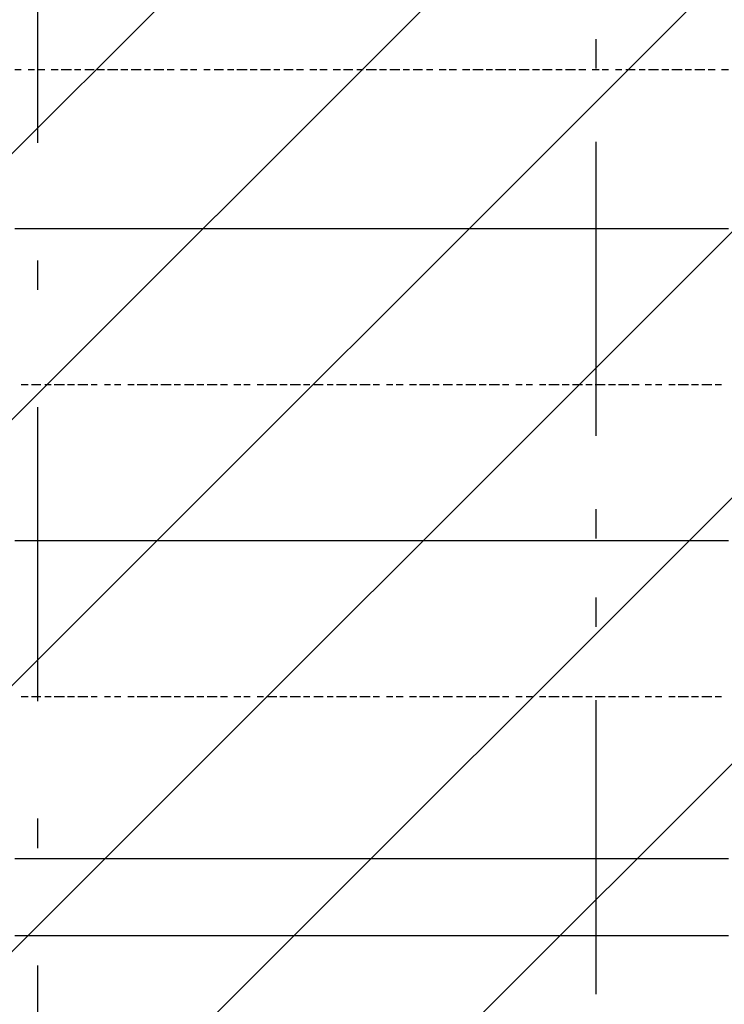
# Model space of a CAD drawing. Extents: x 997 to 109698, y 921 to 94021.
# Tile 617 of 656: x 30963 to 31861, y 45047 to 46303. Entities that reach past the tile are written whole.
import ezdxf

# ---------------------------------------------------------------- set-up
doc = ezdxf.new("R2010")
doc.units = 0
doc.header["$MEASUREMENT"] = 0
for name, color, linetype in [('12', 7, 'CONTINUOUS'), ('28', 7, 'CONTINUOUS'), ('40', 7, 'CONTINUOUS')]:
    doc.layers.add(name, color=color, linetype=linetype)

msp = doc.modelspace()

# ---------------------------------------------------------------- linework, layer by layer
at = {"layer": '12', "color": 1}
for p, q in [((30956.630503, 46239.563401), (30964.630503, 46239.563401)), ((30973.630503, 46239.563401), (30981.630503, 46239.563401)), ((30985.630503, 46239.563401), (30994.630503, 46239.563401)), ((31002.630503, 46239.563401), (31011.630503, 46239.563401)), ((31015.630503, 46239.563401), (31028.630503, 46239.563401)), ((31032.630503, 46239.563401), (31040.630503, 46239.563401)), ((31045.630503, 46239.563401), (31057.630503, 46239.563401)), ((31061.630503, 46239.563401), (31070.630503, 46239.563401)), ((31074.630503, 46239.563401), (31087.630503, 46239.563401)), ((31091.630503, 46239.563401), (31100.630503, 46239.563401)), ((31104.630503, 46239.563401), (31117.630503, 46239.563401)), ((31121.630503, 46239.563401), (31129.630503, 46239.563401)), ((31133.630503, 46239.563401), (31146.630503, 46239.563401)), ((31150.630503, 46239.563401), (31159.630503, 46239.563401)), ((31167.630503, 46239.563401), (31176.630503, 46239.563401)), ((31180.630503, 46239.563401), (31188.630503, 46239.563401)), ((31197.630503, 46239.563401), (31205.630503, 46239.563401)), ((31210.630503, 46239.563401), (31222.630503, 46239.563401)), ((31227.630503, 46239.563401), (31235.630503, 46239.563401)), ((31239.630503, 46239.563401), (31252.630503, 46239.563401)), ((31256.630503, 46239.563401), (31265.630503, 46239.563401)), ((31269.630503, 46239.563401), (31282.630503, 46239.563401)), ((31286.630503, 46239.563401), (31294.630503, 46239.563401)), ((31299.630503, 46239.563401), (31311.630503, 46239.563401)), ((31315.630503, 46239.563401), (31324.630503, 46239.563401)), ((31332.630503, 46239.563401), (31341.630503, 46239.563401)), ((31345.630503, 46239.563401), (31354.630503, 46239.563401)), ((31362.630503, 46239.563401), (31371.630503, 46239.563401)), ((31375.630503, 46239.563401), (31387.630503, 46239.563401)), ((31392.630503, 46239.563401), (31400.630503, 46239.563401)), ((31404.630503, 46239.563401), (31417.630503, 46239.563401)), ((31421.630503, 46239.563401), (31430.630503, 46239.563401)), ((31434.630503, 46239.563401), (31447.630503, 46239.563401)), ((31451.630503, 46239.563401), (31459.630503, 46239.563401)), ((31464.630503, 46239.563401), (31476.630503, 46239.563401)), ((31481.630503, 46239.563401), (31489.630503, 46239.563401)), ((31497.630503, 46239.563401), (31506.630503, 46239.563401)), ((31510.630503, 46239.563401), (31519.630503, 46239.563401)), ((31527.630503, 46239.563401), (31536.630503, 46239.563401)), ((31540.630503, 46239.563401), (31553.630503, 46239.563401)), ((31557.630503, 46239.563401), (31565.630503, 46239.563401)), ((31569.630503, 46239.563401), (31582.630503, 46239.563401)), ((31586.630503, 46239.563401), (31595.630503, 46239.563401)), ((31599.630503, 46239.563401), (31612.630503, 46239.563401)), ((31616.630503, 46239.563401), (31625.630503, 46239.563401)), ((31629.630503, 46239.563401), (31641.630503, 46239.563401)), ((31646.630503, 46239.563401), (31654.630503, 46239.563401)), ((31658.630503, 46239.563401), (31671.630503, 46239.563401)), ((31675.630503, 46239.563401), (31684.630503, 46239.563401)), ((31692.630503, 46239.563401), (31701.630503, 46239.563401)), ((31705.630503, 46239.563401), (31713.630503, 46239.563401)), ((31722.630503, 46239.563401), (31730.630503, 46239.563401)), ((31735.630503, 46239.563401), (31747.630503, 46239.563401)), ((31752.630503, 46239.563401), (31760.630503, 46239.563401)), ((31764.630503, 46239.563401), (31777.630503, 46239.563401)), ((31781.630503, 46239.563401), (31790.630503, 46239.563401)), ((31794.630503, 46239.563401), (31807.630503, 46239.563401)), ((31811.630503, 46239.563401), (31819.630503, 46239.563401)), ((31823.630503, 46239.563401), (31836.630503, 46239.563401)), ((31840.630503, 46239.563401), (31849.630503, 46239.563401)), ((31857.630503, 46239.563401), (31866.630503, 46239.563401)), ((30964.630503, 45837.563401), (30973.630503, 45837.563401)), ((30977.630503, 45837.563401), (30989.630503, 45837.563401)), ((30994.630503, 45837.563401), (31002.630503, 45837.563401)), ((31006.630503, 45837.563401), (31019.630503, 45837.563401)), ((31023.630503, 45837.563401), (31032.630503, 45837.563401)), ((31036.630503, 45837.563401), (31049.630503, 45837.563401)), ((31053.630503, 45837.563401), (31061.630503, 45837.563401)), ((31070.630503, 45837.563401), (31078.630503, 45837.563401)), ((31083.630503, 45837.563401), (31091.630503, 45837.563401)), ((31100.630503, 45837.563401), (31108.630503, 45837.563401)), ((31112.630503, 45837.563401), (31125.630503, 45837.563401)), ((31129.630503, 45837.563401), (31138.630503, 45837.563401)), ((31142.630503, 45837.563401), (31155.630503, 45837.563401)), ((31159.630503, 45837.563401), (31167.630503, 45837.563401)), ((31172.630503, 45837.563401), (31184.630503, 45837.563401)), ((31188.630503, 45837.563401), (31197.630503, 45837.563401)), ((31201.630503, 45837.563401), (31214.630503, 45837.563401)), ((31218.630503, 45837.563401), (31227.630503, 45837.563401)), ((31235.630503, 45837.563401), (31244.630503, 45837.563401)), ((31248.630503, 45837.563401), (31256.630503, 45837.563401)), ((31265.630503, 45837.563401), (31273.630503, 45837.563401)), ((31277.630503, 45837.563401), (31290.630503, 45837.563401)), ((31294.630503, 45837.563401), (31303.630503, 45837.563401)), ((31307.630503, 45837.563401), (31320.630503, 45837.563401)), ((31324.630503, 45837.563401), (31332.630503, 45837.563401)), ((31337.630503, 45837.563401), (31349.630503, 45837.563401)), ((31354.630503, 45837.563401), (31362.630503, 45837.563401)), ((31366.630503, 45837.563401), (31379.630503, 45837.563401)), ((31383.630503, 45837.563401), (31392.630503, 45837.563401)), ((31396.630503, 45837.563401), (31409.630503, 45837.563401)), ((31413.630503, 45837.563401), (31421.630503, 45837.563401)), ((31430.630503, 45837.563401), (31438.630503, 45837.563401)), ((31442.630503, 45837.563401), (31451.630503, 45837.563401)), ((31459.630503, 45837.563401), (31468.630503, 45837.563401)), ((31472.630503, 45837.563401), (31485.630503, 45837.563401)), ((31489.630503, 45837.563401), (31497.630503, 45837.563401)), ((31502.630503, 45837.563401), (31514.630503, 45837.563401)), ((31519.630503, 45837.563401), (31527.630503, 45837.563401)), ((31531.630503, 45837.563401), (31544.630503, 45837.563401)), ((31548.630503, 45837.563401), (31557.630503, 45837.563401)), ((31561.630503, 45837.563401), (31574.630503, 45837.563401)), ((31578.630503, 45837.563401), (31586.630503, 45837.563401)), ((31595.630503, 45837.563401), (31603.630503, 45837.563401)), ((31608.630503, 45837.563401), (31616.630503, 45837.563401)), ((31625.630503, 45837.563401), (31633.630503, 45837.563401)), ((31637.630503, 45837.563401), (31650.630503, 45837.563401)), ((31654.630503, 45837.563401), (31663.630503, 45837.563401)), ((31667.630503, 45837.563401), (31680.630503, 45837.563401)), ((31684.630503, 45837.563401), (31692.630503, 45837.563401)), ((31696.630503, 45837.563401), (31709.630503, 45837.563401)), ((31713.630503, 45837.563401), (31722.630503, 45837.563401)), ((31726.630503, 45837.563401), (31739.630503, 45837.563401)), ((31743.630503, 45837.563401), (31752.630503, 45837.563401)), ((31760.630503, 45837.563401), (31768.630503, 45837.563401)), ((31773.630503, 45837.563401), (31781.630503, 45837.563401)), ((31790.630503, 45837.563401), (31798.630503, 45837.563401)), ((31802.630503, 45837.563401), (31815.630503, 45837.563401)), ((31819.630503, 45837.563401), (31828.630503, 45837.563401)), ((31832.630503, 45837.563401), (31845.630503, 45837.563401)), ((31849.630503, 45837.563401), (31857.630503, 45837.563401)), ((30964.630503, 45439.563401), (30973.630503, 45439.563401)), ((30977.630503, 45439.563401), (30989.630503, 45439.563401)), ((30994.630503, 45439.563401), (31002.630503, 45439.563401)), ((31006.630503, 45439.563401), (31019.630503, 45439.563401)), ((31023.630503, 45439.563401), (31032.630503, 45439.563401)), ((31036.630503, 45439.563401), (31049.630503, 45439.563401)), ((31053.630503, 45439.563401), (31061.630503, 45439.563401)), ((31070.630503, 45439.563401), (31078.630503, 45439.563401)), ((31083.630503, 45439.563401), (31091.630503, 45439.563401)), ((31100.630503, 45439.563401), (31108.630503, 45439.563401)), ((31112.630503, 45439.563401), (31125.630503, 45439.563401)), ((31129.630503, 45439.563401), (31138.630503, 45439.563401)), ((31142.630503, 45439.563401), (31155.630503, 45439.563401)), ((31159.630503, 45439.563401), (31167.630503, 45439.563401)), ((31172.630503, 45439.563401), (31184.630503, 45439.563401)), ((31188.630503, 45439.563401), (31197.630503, 45439.563401)), ((31201.630503, 45439.563401), (31214.630503, 45439.563401)), ((31218.630503, 45439.563401), (31227.630503, 45439.563401)), ((31235.630503, 45439.563401), (31244.630503, 45439.563401)), ((31248.630503, 45439.563401), (31256.630503, 45439.563401)), ((31265.630503, 45439.563401), (31273.630503, 45439.563401)), ((31277.630503, 45439.563401), (31290.630503, 45439.563401)), ((31294.630503, 45439.563401), (31303.630503, 45439.563401)), ((31307.630503, 45439.563401), (31320.630503, 45439.563401)), ((31324.630503, 45439.563401), (31332.630503, 45439.563401)), ((31337.630503, 45439.563401), (31349.630503, 45439.563401)), ((31354.630503, 45439.563401), (31362.630503, 45439.563401)), ((31366.630503, 45439.563401), (31379.630503, 45439.563401)), ((31383.630503, 45439.563401), (31392.630503, 45439.563401)), ((31396.630503, 45439.563401), (31409.630503, 45439.563401)), ((31413.630503, 45439.563401), (31421.630503, 45439.563401)), ((31430.630503, 45439.563401), (31438.630503, 45439.563401)), ((31442.630503, 45439.563401), (31451.630503, 45439.563401)), ((31459.630503, 45439.563401), (31468.630503, 45439.563401)), ((31472.630503, 45439.563401), (31485.630503, 45439.563401)), ((31489.630503, 45439.563401), (31497.630503, 45439.563401)), ((31502.630503, 45439.563401), (31514.630503, 45439.563401)), ((31519.630503, 45439.563401), (31527.630503, 45439.563401)), ((31531.630503, 45439.563401), (31544.630503, 45439.563401)), ((31548.630503, 45439.563401), (31557.630503, 45439.563401)), ((31561.630503, 45439.563401), (31574.630503, 45439.563401)), ((31578.630503, 45439.563401), (31586.630503, 45439.563401)), ((31595.630503, 45439.563401), (31603.630503, 45439.563401)), ((31608.630503, 45439.563401), (31616.630503, 45439.563401)), ((31625.630503, 45439.563401), (31633.630503, 45439.563401)), ((31637.630503, 45439.563401), (31650.630503, 45439.563401)), ((31654.630503, 45439.563401), (31663.630503, 45439.563401)), ((31667.630503, 45439.563401), (31680.630503, 45439.563401)), ((31684.630503, 45439.563401), (31692.630503, 45439.563401)), ((31696.630503, 45439.563401), (31709.630503, 45439.563401)), ((31713.630503, 45439.563401), (31722.630503, 45439.563401)), ((31726.630503, 45439.563401), (31739.630503, 45439.563401)), ((31743.630503, 45439.563401), (31752.630503, 45439.563401)), ((31760.630503, 45439.563401), (31768.630503, 45439.563401)), ((31773.630503, 45439.563401), (31781.630503, 45439.563401)), ((31790.630503, 45439.563401), (31798.630503, 45439.563401)), ((31802.630503, 45439.563401), (31815.630503, 45439.563401)), ((31819.630503, 45439.563401), (31828.630503, 45439.563401)), ((31832.630503, 45439.563401), (31845.630503, 45439.563401)), ((31849.630503, 45439.563401), (31857.630503, 45439.563401))]:
    msp.add_line(p, q, dxfattribs=at)
at = {"layer": '12', "color": 5}
for p, q in [((30956.630503, 46036.563401), (30964.630503, 46036.563401)), ((30964.630503, 46036.563401), (30977.630503, 46036.563401)), ((30977.630503, 46036.563401), (30985.630503, 46036.563401)), ((30985.630503, 46036.563401), (30994.630503, 46036.563401)), ((30994.630503, 46036.563401), (31006.630503, 46036.563401)), ((31006.630503, 46036.563401), (31015.630503, 46036.563401)), ((31015.630503, 46036.563401), (31028.630503, 46036.563401)), ((31028.630503, 46036.563401), (31036.630503, 46036.563401)), ((31036.630503, 46036.563401), (31045.630503, 46036.563401)), ((31045.630503, 46036.563401), (31057.630503, 46036.563401)), ((31057.630503, 46036.563401), (31066.630503, 46036.563401)), ((31066.630503, 46036.563401), (31074.630503, 46036.563401)), ((31074.630503, 46036.563401), (31087.630503, 46036.563401)), ((31087.630503, 46036.563401), (31095.630503, 46036.563401)), ((31095.630503, 46036.563401), (31104.630503, 46036.563401)), ((31104.630503, 46036.563401), (31117.630503, 46036.563401)), ((31117.630503, 46036.563401), (31125.630503, 46036.563401)), ((31125.630503, 46036.563401), (31133.630503, 46036.563401)), ((31133.630503, 46036.563401), (31146.630503, 46036.563401)), ((31146.630503, 46036.563401), (31155.630503, 46036.563401)), ((31155.630503, 46036.563401), (31167.630503, 46036.563401)), ((31167.630503, 46036.563401), (31176.630503, 46036.563401)), ((31176.630503, 46036.563401), (31184.630503, 46036.563401)), ((31184.630503, 46036.563401), (31197.630503, 46036.563401)), ((31197.630503, 46036.563401), (31205.630503, 46036.563401)), ((31205.630503, 46036.563401), (31214.630503, 46036.563401)), ((31214.630503, 46036.563401), (31227.630503, 46036.563401)), ((31227.630503, 46036.563401), (31235.630503, 46036.563401)), ((31235.630503, 46036.563401), (31244.630503, 46036.563401)), ((31244.630503, 46036.563401), (31256.630503, 46036.563401)), ((31256.630503, 46036.563401), (31265.630503, 46036.563401)), ((31265.630503, 46036.563401), (31277.630503, 46036.563401)), ((31277.630503, 46036.563401), (31286.630503, 46036.563401)), ((31286.630503, 46036.563401), (31294.630503, 46036.563401)), ((31294.630503, 46036.563401), (31307.630503, 46036.563401)), ((31307.630503, 46036.563401), (31315.630503, 46036.563401)), ((31315.630503, 46036.563401), (31324.630503, 46036.563401)), ((31324.630503, 46036.563401), (31337.630503, 46036.563401)), ((31337.630503, 46036.563401), (31345.630503, 46036.563401)), ((31345.630503, 46036.563401), (31354.630503, 46036.563401)), ((31354.630503, 46036.563401), (31366.630503, 46036.563401)), ((31366.630503, 46036.563401), (31375.630503, 46036.563401)), ((31375.630503, 46036.563401), (31387.630503, 46036.563401)), ((31387.630503, 46036.563401), (31396.630503, 46036.563401)), ((31396.630503, 46036.563401), (31404.630503, 46036.563401)), ((31404.630503, 46036.563401), (31417.630503, 46036.563401)), ((31417.630503, 46036.563401), (31426.630503, 46036.563401)), ((31426.630503, 46036.563401), (31434.630503, 46036.563401)), ((31434.630503, 46036.563401), (31447.630503, 46036.563401)), ((31447.630503, 46036.563401), (31455.630503, 46036.563401)), ((31455.630503, 46036.563401), (31464.630503, 46036.563401)), ((31464.630503, 46036.563401), (31476.630503, 46036.563401)), ((31476.630503, 46036.563401), (31485.630503, 46036.563401)), ((31485.630503, 46036.563401), (31497.630503, 46036.563401)), ((31497.630503, 46036.563401), (31506.630503, 46036.563401)), ((31506.630503, 46036.563401), (31514.630503, 46036.563401)), ((31514.630503, 46036.563401), (31527.630503, 46036.563401)), ((31527.630503, 46036.563401), (31536.630503, 46036.563401)), ((31536.630503, 46036.563401), (31544.630503, 46036.563401)), ((31544.630503, 46036.563401), (31557.630503, 46036.563401)), ((31557.630503, 46036.563401), (31565.630503, 46036.563401)), ((31565.630503, 46036.563401), (31574.630503, 46036.563401)), ((31574.630503, 46036.563401), (31586.630503, 46036.563401)), ((31586.630503, 46036.563401), (31595.630503, 46036.563401)), ((31595.630503, 46036.563401), (31608.630503, 46036.563401)), ((31608.630503, 46036.563401), (31616.630503, 46036.563401)), ((31616.630503, 46036.563401), (31625.630503, 46036.563401)), ((31625.630503, 46036.563401), (31637.630503, 46036.563401)), ((31637.630503, 46036.563401), (31646.630503, 46036.563401)), ((31646.630503, 46036.563401), (31654.630503, 46036.563401)), ((31654.630503, 46036.563401), (31667.630503, 46036.563401)), ((31667.630503, 46036.563401), (31675.630503, 46036.563401)), ((31675.630503, 46036.563401), (31684.630503, 46036.563401)), ((31684.630503, 46036.563401), (31696.630503, 46036.563401)), ((31696.630503, 46036.563401), (31705.630503, 46036.563401)), ((31705.630503, 46036.563401), (31713.630503, 46036.563401)), ((31713.630503, 46036.563401), (31726.630503, 46036.563401)), ((31726.630503, 46036.563401), (31735.630503, 46036.563401)), ((31735.630503, 46036.563401), (31747.630503, 46036.563401)), ((31747.630503, 46036.563401), (31756.630503, 46036.563401)), ((31756.630503, 46036.563401), (31764.630503, 46036.563401)), ((31764.630503, 46036.563401), (31777.630503, 46036.563401)), ((31777.630503, 46036.563401), (31785.630503, 46036.563401)), ((31785.630503, 46036.563401), (31794.630503, 46036.563401)), ((31794.630503, 46036.563401), (31807.630503, 46036.563401)), ((31807.630503, 46036.563401), (31815.630503, 46036.563401)), ((31815.630503, 46036.563401), (31823.630503, 46036.563401)), ((31823.630503, 46036.563401), (31836.630503, 46036.563401)), ((31836.630503, 46036.563401), (31845.630503, 46036.563401)), ((31845.630503, 46036.563401), (31857.630503, 46036.563401)), ((31857.630503, 46036.563401), (31866.630503, 46036.563401)), ((30956.630503, 45638.563401), (30964.630503, 45638.563401)), ((30964.630503, 45638.563401), (30977.630503, 45638.563401)), ((30977.630503, 45638.563401), (30985.630503, 45638.563401)), ((30985.630503, 45638.563401), (30994.630503, 45638.563401)), ((30994.630503, 45638.563401), (31006.630503, 45638.563401)), ((31006.630503, 45638.563401), (31015.630503, 45638.563401)), ((31015.630503, 45638.563401), (31028.630503, 45638.563401)), ((31028.630503, 45638.563401), (31036.630503, 45638.563401)), ((31036.630503, 45638.563401), (31045.630503, 45638.563401)), ((31045.630503, 45638.563401), (31057.630503, 45638.563401)), ((31057.630503, 45638.563401), (31066.630503, 45638.563401)), ((31066.630503, 45638.563401), (31074.630503, 45638.563401)), ((31074.630503, 45638.563401), (31087.630503, 45638.563401)), ((31087.630503, 45638.563401), (31095.630503, 45638.563401)), ((31095.630503, 45638.563401), (31104.630503, 45638.563401)), ((31104.630503, 45638.563401), (31117.630503, 45638.563401)), ((31117.630503, 45638.563401), (31125.630503, 45638.563401)), ((31125.630503, 45638.563401), (31133.630503, 45638.563401)), ((31133.630503, 45638.563401), (31146.630503, 45638.563401)), ((31146.630503, 45638.563401), (31155.630503, 45638.563401)), ((31155.630503, 45638.563401), (31167.630503, 45638.563401)), ((31167.630503, 45638.563401), (31176.630503, 45638.563401)), ((31176.630503, 45638.563401), (31184.630503, 45638.563401)), ((31184.630503, 45638.563401), (31197.630503, 45638.563401)), ((31197.630503, 45638.563401), (31205.630503, 45638.563401)), ((31205.630503, 45638.563401), (31214.630503, 45638.563401)), ((31214.630503, 45638.563401), (31227.630503, 45638.563401)), ((31227.630503, 45638.563401), (31235.630503, 45638.563401)), ((31235.630503, 45638.563401), (31244.630503, 45638.563401)), ((31244.630503, 45638.563401), (31256.630503, 45638.563401)), ((31256.630503, 45638.563401), (31265.630503, 45638.563401)), ((31265.630503, 45638.563401), (31277.630503, 45638.563401)), ((31277.630503, 45638.563401), (31286.630503, 45638.563401)), ((31286.630503, 45638.563401), (31294.630503, 45638.563401)), ((31294.630503, 45638.563401), (31307.630503, 45638.563401)), ((31307.630503, 45638.563401), (31315.630503, 45638.563401)), ((31315.630503, 45638.563401), (31324.630503, 45638.563401)), ((31324.630503, 45638.563401), (31337.630503, 45638.563401)), ((31337.630503, 45638.563401), (31345.630503, 45638.563401)), ((31345.630503, 45638.563401), (31354.630503, 45638.563401)), ((31354.630503, 45638.563401), (31366.630503, 45638.563401)), ((31366.630503, 45638.563401), (31375.630503, 45638.563401)), ((31375.630503, 45638.563401), (31387.630503, 45638.563401)), ((31387.630503, 45638.563401), (31396.630503, 45638.563401)), ((31396.630503, 45638.563401), (31404.630503, 45638.563401)), ((31404.630503, 45638.563401), (31417.630503, 45638.563401)), ((31417.630503, 45638.563401), (31426.630503, 45638.563401)), ((31426.630503, 45638.563401), (31434.630503, 45638.563401)), ((31434.630503, 45638.563401), (31447.630503, 45638.563401)), ((31447.630503, 45638.563401), (31455.630503, 45638.563401)), ((31455.630503, 45638.563401), (31464.630503, 45638.563401)), ((31464.630503, 45638.563401), (31476.630503, 45638.563401)), ((31476.630503, 45638.563401), (31485.630503, 45638.563401)), ((31485.630503, 45638.563401), (31497.630503, 45638.563401)), ((31497.630503, 45638.563401), (31506.630503, 45638.563401)), ((31506.630503, 45638.563401), (31514.630503, 45638.563401)), ((31514.630503, 45638.563401), (31527.630503, 45638.563401)), ((31527.630503, 45638.563401), (31536.630503, 45638.563401)), ((31536.630503, 45638.563401), (31544.630503, 45638.563401)), ((31544.630503, 45638.563401), (31557.630503, 45638.563401)), ((31557.630503, 45638.563401), (31565.630503, 45638.563401)), ((31565.630503, 45638.563401), (31574.630503, 45638.563401)), ((31574.630503, 45638.563401), (31586.630503, 45638.563401)), ((31586.630503, 45638.563401), (31595.630503, 45638.563401)), ((31595.630503, 45638.563401), (31608.630503, 45638.563401)), ((31608.630503, 45638.563401), (31616.630503, 45638.563401)), ((31616.630503, 45638.563401), (31625.630503, 45638.563401)), ((31625.630503, 45638.563401), (31637.630503, 45638.563401)), ((31637.630503, 45638.563401), (31646.630503, 45638.563401)), ((31646.630503, 45638.563401), (31654.630503, 45638.563401)), ((31654.630503, 45638.563401), (31667.630503, 45638.563401)), ((31667.630503, 45638.563401), (31675.630503, 45638.563401)), ((31675.630503, 45638.563401), (31684.630503, 45638.563401)), ((31684.630503, 45638.563401), (31696.630503, 45638.563401)), ((31696.630503, 45638.563401), (31705.630503, 45638.563401)), ((31705.630503, 45638.563401), (31713.630503, 45638.563401)), ((31713.630503, 45638.563401), (31726.630503, 45638.563401)), ((31726.630503, 45638.563401), (31735.630503, 45638.563401)), ((31735.630503, 45638.563401), (31747.630503, 45638.563401)), ((31747.630503, 45638.563401), (31756.630503, 45638.563401)), ((31756.630503, 45638.563401), (31764.630503, 45638.563401)), ((31764.630503, 45638.563401), (31777.630503, 45638.563401)), ((31777.630503, 45638.563401), (31785.630503, 45638.563401)), ((31785.630503, 45638.563401), (31794.630503, 45638.563401)), ((31794.630503, 45638.563401), (31807.630503, 45638.563401)), ((31807.630503, 45638.563401), (31815.630503, 45638.563401)), ((31815.630503, 45638.563401), (31823.630503, 45638.563401)), ((31823.630503, 45638.563401), (31836.630503, 45638.563401)), ((31836.630503, 45638.563401), (31845.630503, 45638.563401)), ((31845.630503, 45638.563401), (31857.630503, 45638.563401)), ((31857.630503, 45638.563401), (31866.630503, 45638.563401)), ((30956.630503, 45232.563401), (30968.630503, 45232.563401)), ((30968.630503, 45232.563401), (30977.630503, 45232.563401)), ((30977.630503, 45232.563401), (30985.630503, 45232.563401)), ((30985.630503, 45232.563401), (30998.630503, 45232.563401)), ((30998.630503, 45232.563401), (31006.630503, 45232.563401)), ((31006.630503, 45232.563401), (31019.630503, 45232.563401)), ((31019.630503, 45232.563401), (31028.630503, 45232.563401)), ((31028.630503, 45232.563401), (31036.630503, 45232.563401)), ((31036.630503, 45232.563401), (31049.630503, 45232.563401)), ((31049.630503, 45232.563401), (31057.630503, 45232.563401)), ((31057.630503, 45232.563401), (31066.630503, 45232.563401)), ((31066.630503, 45232.563401), (31078.630503, 45232.563401)), ((31078.630503, 45232.563401), (31087.630503, 45232.563401)), ((31087.630503, 45232.563401), (31095.630503, 45232.563401)), ((31095.630503, 45232.563401), (31108.630503, 45232.563401)), ((31108.630503, 45232.563401), (31117.630503, 45232.563401)), ((31117.630503, 45232.563401), (31129.630503, 45232.563401)), ((31129.630503, 45232.563401), (31138.630503, 45232.563401)), ((31138.630503, 45232.563401), (31146.630503, 45232.563401)), ((31146.630503, 45232.563401), (31159.630503, 45232.563401)), ((31159.630503, 45232.563401), (31167.630503, 45232.563401)), ((31167.630503, 45232.563401), (31176.630503, 45232.563401)), ((31176.630503, 45232.563401), (31188.630503, 45232.563401)), ((31188.630503, 45232.563401), (31197.630503, 45232.563401)), ((31197.630503, 45232.563401), (31205.630503, 45232.563401)), ((31205.630503, 45232.563401), (31218.630503, 45232.563401)), ((31218.630503, 45232.563401), (31227.630503, 45232.563401)), ((31227.630503, 45232.563401), (31239.630503, 45232.563401)), ((31239.630503, 45232.563401), (31248.630503, 45232.563401)), ((31248.630503, 45232.563401), (31256.630503, 45232.563401)), ((31256.630503, 45232.563401), (31269.630503, 45232.563401)), ((31269.630503, 45232.563401), (31277.630503, 45232.563401)), ((31277.630503, 45232.563401), (31286.630503, 45232.563401)), ((31286.630503, 45232.563401), (31299.630503, 45232.563401)), ((31299.630503, 45232.563401), (31307.630503, 45232.563401)), ((31307.630503, 45232.563401), (31315.630503, 45232.563401)), ((31315.630503, 45232.563401), (31328.630503, 45232.563401)), ((31328.630503, 45232.563401), (31337.630503, 45232.563401)), ((31337.630503, 45232.563401), (31349.630503, 45232.563401)), ((31349.630503, 45232.563401), (31358.630503, 45232.563401)), ((31358.630503, 45232.563401), (31366.630503, 45232.563401)), ((31366.630503, 45232.563401), (31379.630503, 45232.563401)), ((31379.630503, 45232.563401), (31387.630503, 45232.563401)), ((31387.630503, 45232.563401), (31396.630503, 45232.563401)), ((31396.630503, 45232.563401), (31409.630503, 45232.563401)), ((31409.630503, 45232.563401), (31417.630503, 45232.563401)), ((31417.630503, 45232.563401), (31426.630503, 45232.563401)), ((31426.630503, 45232.563401), (31438.630503, 45232.563401)), ((31438.630503, 45232.563401), (31447.630503, 45232.563401)), ((31447.630503, 45232.563401), (31455.630503, 45232.563401)), ((31455.630503, 45232.563401), (31468.630503, 45232.563401)), ((31468.630503, 45232.563401), (31476.630503, 45232.563401)), ((31476.630503, 45232.563401), (31489.630503, 45232.563401)), ((31489.630503, 45232.563401), (31497.630503, 45232.563401)), ((31497.630503, 45232.563401), (31506.630503, 45232.563401)), ((31506.630503, 45232.563401), (31519.630503, 45232.563401)), ((31519.630503, 45232.563401), (31527.630503, 45232.563401)), ((31527.630503, 45232.563401), (31536.630503, 45232.563401)), ((31536.630503, 45232.563401), (31548.630503, 45232.563401)), ((31548.630503, 45232.563401), (31557.630503, 45232.563401)), ((31557.630503, 45232.563401), (31565.630503, 45232.563401)), ((31565.630503, 45232.563401), (31578.630503, 45232.563401)), ((31578.630503, 45232.563401), (31586.630503, 45232.563401)), ((31586.630503, 45232.563401), (31599.630503, 45232.563401)), ((31599.630503, 45232.563401), (31608.630503, 45232.563401)), ((31608.630503, 45232.563401), (31616.630503, 45232.563401)), ((31616.630503, 45232.563401), (31629.630503, 45232.563401)), ((31629.630503, 45232.563401), (31637.630503, 45232.563401)), ((31637.630503, 45232.563401), (31646.630503, 45232.563401)), ((31646.630503, 45232.563401), (31658.630503, 45232.563401)), ((31658.630503, 45232.563401), (31667.630503, 45232.563401)), ((31667.630503, 45232.563401), (31675.630503, 45232.563401)), ((31675.630503, 45232.563401), (31688.630503, 45232.563401)), ((31688.630503, 45232.563401), (31696.630503, 45232.563401)), ((31696.630503, 45232.563401), (31709.630503, 45232.563401)), ((31709.630503, 45232.563401), (31718.630503, 45232.563401)), ((31718.630503, 45232.563401), (31726.630503, 45232.563401)), ((31726.630503, 45232.563401), (31739.630503, 45232.563401)), ((31739.630503, 45232.563401), (31747.630503, 45232.563401)), ((31747.630503, 45232.563401), (31756.630503, 45232.563401)), ((31756.630503, 45232.563401), (31768.630503, 45232.563401)), ((31768.630503, 45232.563401), (31777.630503, 45232.563401)), ((31777.630503, 45232.563401), (31785.630503, 45232.563401)), ((31785.630503, 45232.563401), (31798.630503, 45232.563401)), ((31798.630503, 45232.563401), (31807.630503, 45232.563401)), ((31807.630503, 45232.563401), (31819.630503, 45232.563401)), ((31819.630503, 45232.563401), (31828.630503, 45232.563401)), ((31828.630503, 45232.563401), (31836.630503, 45232.563401)), ((31836.630503, 45232.563401), (31849.630503, 45232.563401)), ((31849.630503, 45232.563401), (31857.630503, 45232.563401)), ((31857.630503, 45232.563401), (31866.630503, 45232.563401))]:
    msp.add_line(p, q, dxfattribs=at)
at = {"layer": '12', "color": 44}
for p, q in [((30956.630503, 45134.563401), (30968.630503, 45134.563401)), ((30968.630503, 45134.563401), (30977.630503, 45134.563401)), ((30977.630503, 45134.563401), (30985.630503, 45134.563401)), ((30985.630503, 45134.563401), (30998.630503, 45134.563401)), ((30998.630503, 45134.563401), (31006.630503, 45134.563401)), ((31006.630503, 45134.563401), (31019.630503, 45134.563401)), ((31019.630503, 45134.563401), (31028.630503, 45134.563401)), ((31028.630503, 45134.563401), (31036.630503, 45134.563401)), ((31036.630503, 45134.563401), (31049.630503, 45134.563401)), ((31049.630503, 45134.563401), (31057.630503, 45134.563401)), ((31057.630503, 45134.563401), (31066.630503, 45134.563401)), ((31066.630503, 45134.563401), (31078.630503, 45134.563401)), ((31078.630503, 45134.563401), (31087.630503, 45134.563401)), ((31087.630503, 45134.563401), (31095.630503, 45134.563401)), ((31095.630503, 45134.563401), (31108.630503, 45134.563401)), ((31108.630503, 45134.563401), (31117.630503, 45134.563401)), ((31117.630503, 45134.563401), (31129.630503, 45134.563401)), ((31129.630503, 45134.563401), (31138.630503, 45134.563401)), ((31138.630503, 45134.563401), (31146.630503, 45134.563401)), ((31146.630503, 45134.563401), (31159.630503, 45134.563401)), ((31159.630503, 45134.563401), (31167.630503, 45134.563401)), ((31167.630503, 45134.563401), (31176.630503, 45134.563401)), ((31176.630503, 45134.563401), (31188.630503, 45134.563401)), ((31188.630503, 45134.563401), (31197.630503, 45134.563401)), ((31197.630503, 45134.563401), (31205.630503, 45134.563401)), ((31205.630503, 45134.563401), (31218.630503, 45134.563401)), ((31218.630503, 45134.563401), (31227.630503, 45134.563401)), ((31227.630503, 45134.563401), (31239.630503, 45134.563401)), ((31239.630503, 45134.563401), (31248.630503, 45134.563401)), ((31248.630503, 45134.563401), (31256.630503, 45134.563401)), ((31256.630503, 45134.563401), (31269.630503, 45134.563401)), ((31269.630503, 45134.563401), (31277.630503, 45134.563401)), ((31277.630503, 45134.563401), (31286.630503, 45134.563401)), ((31286.630503, 45134.563401), (31299.630503, 45134.563401)), ((31299.630503, 45134.563401), (31307.630503, 45134.563401)), ((31307.630503, 45134.563401), (31315.630503, 45134.563401)), ((31315.630503, 45134.563401), (31328.630503, 45134.563401)), ((31328.630503, 45134.563401), (31337.630503, 45134.563401)), ((31337.630503, 45134.563401), (31345.630503, 45134.563401)), ((31345.630503, 45134.563401), (31358.630503, 45134.563401)), ((31358.630503, 45134.563401), (31366.630503, 45134.563401)), ((31366.630503, 45134.563401), (31379.630503, 45134.563401)), ((31379.630503, 45134.563401), (31387.630503, 45134.563401)), ((31387.630503, 45134.563401), (31396.630503, 45134.563401)), ((31396.630503, 45134.563401), (31409.630503, 45134.563401)), ((31409.630503, 45134.563401), (31417.630503, 45134.563401)), ((31417.630503, 45134.563401), (31426.630503, 45134.563401)), ((31426.630503, 45134.563401), (31438.630503, 45134.563401)), ((31438.630503, 45134.563401), (31447.630503, 45134.563401)), ((31447.630503, 45134.563401), (31455.630503, 45134.563401)), ((31455.630503, 45134.563401), (31468.630503, 45134.563401)), ((31468.630503, 45134.563401), (31476.630503, 45134.563401)), ((31476.630503, 45134.563401), (31489.630503, 45134.563401)), ((31489.630503, 45134.563401), (31497.630503, 45134.563401)), ((31497.630503, 45134.563401), (31506.630503, 45134.563401)), ((31506.630503, 45134.563401), (31519.630503, 45134.563401)), ((31519.630503, 45134.563401), (31527.630503, 45134.563401)), ((31527.630503, 45134.563401), (31536.630503, 45134.563401)), ((31536.630503, 45134.563401), (31548.630503, 45134.563401)), ((31548.630503, 45134.563401), (31557.630503, 45134.563401)), ((31557.630503, 45134.563401), (31565.630503, 45134.563401)), ((31565.630503, 45134.563401), (31578.630503, 45134.563401)), ((31578.630503, 45134.563401), (31586.630503, 45134.563401)), ((31586.630503, 45134.563401), (31599.630503, 45134.563401)), ((31599.630503, 45134.563401), (31608.630503, 45134.563401)), ((31608.630503, 45134.563401), (31616.630503, 45134.563401)), ((31616.630503, 45134.563401), (31629.630503, 45134.563401)), ((31629.630503, 45134.563401), (31637.630503, 45134.563401)), ((31637.630503, 45134.563401), (31646.630503, 45134.563401)), ((31646.630503, 45134.563401), (31658.630503, 45134.563401)), ((31658.630503, 45134.563401), (31667.630503, 45134.563401)), ((31667.630503, 45134.563401), (31675.630503, 45134.563401)), ((31675.630503, 45134.563401), (31688.630503, 45134.563401)), ((31688.630503, 45134.563401), (31696.630503, 45134.563401)), ((31696.630503, 45134.563401), (31709.630503, 45134.563401)), ((31709.630503, 45134.563401), (31718.630503, 45134.563401)), ((31718.630503, 45134.563401), (31726.630503, 45134.563401)), ((31726.630503, 45134.563401), (31739.630503, 45134.563401)), ((31739.630503, 45134.563401), (31747.630503, 45134.563401)), ((31747.630503, 45134.563401), (31756.630503, 45134.563401)), ((31756.630503, 45134.563401), (31768.630503, 45134.563401)), ((31768.630503, 45134.563401), (31777.630503, 45134.563401)), ((31777.630503, 45134.563401), (31785.630503, 45134.563401)), ((31785.630503, 45134.563401), (31798.630503, 45134.563401)), ((31798.630503, 45134.563401), (31807.630503, 45134.563401)), ((31807.630503, 45134.563401), (31819.630503, 45134.563401)), ((31819.630503, 45134.563401), (31828.630503, 45134.563401)), ((31828.630503, 45134.563401), (31836.630503, 45134.563401)), ((31836.630503, 45134.563401), (31849.630503, 45134.563401)), ((31849.630503, 45134.563401), (31857.630503, 45134.563401)), ((31857.630503, 45134.563401), (31866.630503, 45134.563401))]:
    msp.add_line(p, q, dxfattribs=at)
at = {"layer": '28', "color": 2}
for p, q in [((20191.484712, 35370.953237), (36822.636205, 52002.104731)), ((20530.895967, 35370.953237), (36822.636205, 51662.693476)), ((20870.307222, 35370.953237), (36822.636205, 51323.282221)), ((21209.718477, 35370.953237), (36822.636205, 50983.870966)), ((21549.129732, 35370.953237), (36822.636205, 50644.459711)), ((21888.540987, 35370.953237), (36822.636205, 50305.048456))]:
    msp.add_line(p, q, dxfattribs=at)
at = {"layer": '28', "color": 4}
for p, q in [((30985.630503, 46146.063401), (30985.630503, 46521.063401)), ((30985.630503, 45433.563401), (30985.630503, 45808.563401)), ((30985.630503, 44721.063401), (30985.630503, 45096.063401))]:
    msp.add_line(p, q, dxfattribs=at)
at = {"layer": '28', "color": 4, "linetype": 'Continuous'}
for p, q in [((30985.630503, 45958.563401), (30985.630503, 45996.063401)), ((30985.630503, 45246.063401), (30985.630503, 45283.563401))]:
    msp.add_line(p, q, dxfattribs=at)
at = {"layer": '40', "color": 8, "linetype": 'Continuous'}
for p, q in [((31697.636205, 46278.454238), (31697.636205, 46240.954238)), ((31697.636205, 46147.204238), (31697.636205, 45772.204238)), ((31697.636205, 45678.454238), (31697.636205, 45640.954238)), ((31697.636205, 45565.954238), (31697.636205, 45528.454238)), ((31697.636205, 45434.704238), (31697.636205, 45059.704238))]:
    msp.add_line(p, q, dxfattribs=at)

doc.saveas('drawing.dxf')
